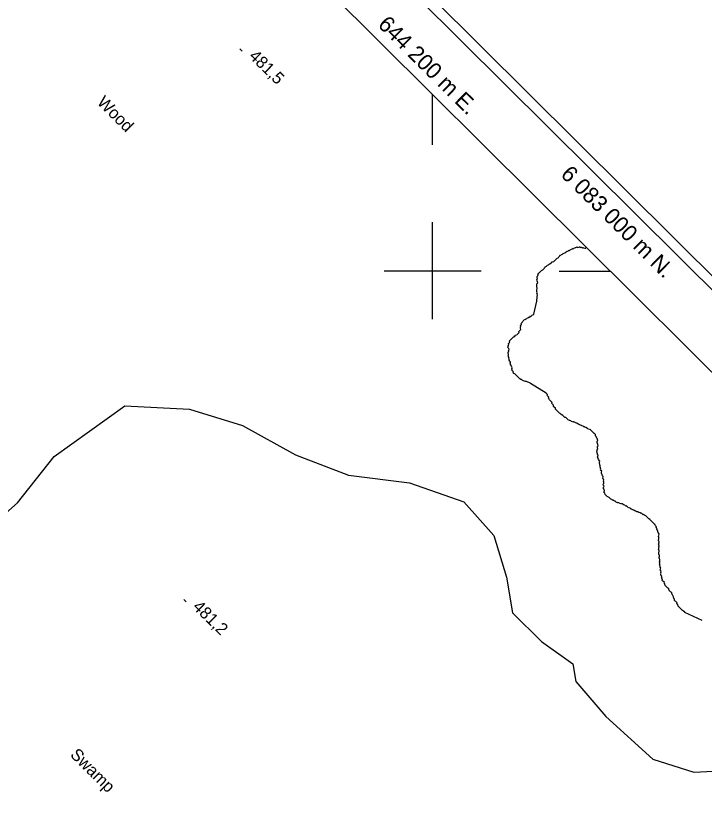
# Model space of a CAD drawing. Extents: x 642515 to 647219, y 6080136 to 6084356.
# Drawn here: x 644096.8 to 644267.5, y 6082865.3 to 6083063.3 of the extents above; entities that cross this region are included whole.
import ezdxf

# ---------------------------------------------------------------- set-up
doc = ezdxf.new("R2010")
doc.units = 0
for name, color, linetype in [('Level 2', 7, 'Continuous'), ('Level 3', 7, 'Continuous'), ('Level 44', 7, 'Continuous'), ('Level 60', 7, 'Continuous'), ('Level 61', 7, 'Continuous'), ('Level 7', 7, 'Continuous')]:
    doc.layers.add(name, color=color, linetype=linetype)

msp = doc.modelspace()

# ---------------------------------------------------------------- linework, layer by layer
at = {"layer": 'Level 2'}
for points in [[(644226.03, 6082997.61), (644226.02, 6082997.94), (644226.18, 6082998.11), (644226.08, 6082998.35), (644226.07, 6082998.68), (644226.23, 6082998.85), (644226.3, 6082998.93), (644226.13, 6082999.09), (644226.29, 6082999.26), (644226.52, 6082999.52), (644226.68, 6082999.69), (644226.76, 6082999.78), (644226.91, 6082999.95), (644227.07, 6083000.12), (644227.15, 6083000.21), (644227.47, 6083000.39), (644227.55, 6083000.48), (644227.7, 6083000.65), (644227.78, 6083000.73), (644227.86, 6083000.82), (644227.94, 6083000.91), (644228.01, 6083000.99), (644228.09, 6083001.08), (644228.41, 6083001.26), (644228.49, 6083001.34), (644228.64, 6083001.52), (644228.88, 6083001.61), (644229.04, 6083001.78), (644229.12, 6083001.87), (644229.28, 6083001.88), (644229.44, 6083002.05), (644229.52, 6083002.14), (644229.6, 6083002.06), (644229.83, 6083002.32), (644230.08, 6083002.41), (644230.24, 6083002.42), (644230.32, 6083002.51), (644230.39, 6083002.59), (644230.63, 6083002.85), (644230.78, 6083003.02), (644230.86, 6083003.11), (644231.02, 6083003.28), (644231.26, 6083003.37), (644231.34, 6083003.46), (644231.42, 6083003.55), (644231.57, 6083003.72), (644231.65, 6083003.8), (644231.73, 6083003.89), (644231.81, 6083003.98), (644231.89, 6083003.9), (644232.05, 6083004.07), (644232.12, 6083004.16), (644232.37, 6083004.25), (644232.44, 6083004.34), (644232.52, 6083004.42), (644232.76, 6083004.52), (644232.84, 6083004.6), (644232.93, 6083004.53), (644233.08, 6083004.7), (644233.16, 6083004.79), (644233.32, 6083004.79), (644233.48, 6083004.97), (644233.56, 6083004.89), (644233.72, 6083005.06), (644233.8, 6083005.15), (644234.12, 6083005.16), (644234.28, 6083005.34), (644234.6, 6083005.52), (644234.84, 6083005.61), (644234.92, 6083005.53), (644235.08, 6083005.7), (644235.16, 6083005.63), (644235.32, 6083005.8), (644235.41, 6083005.72), (644235.56, 6083005.89), (644235.8, 6083005.99), (644235.88, 6083006.07), (644235.97, 6083006), (644236.05, 6083005.92), (644236.29, 6083006.01), (644236.38, 6083005.94), (644236.53, 6083006.11), (644236.62, 6083006.03), (644236.7, 6083005.95), (644236.79, 6083005.87), (644237.03, 6083005.97), (644237.11, 6083005.89), (644237.2, 6083005.81), (644237.28, 6083005.74), (644237.44, 6083005.91), (644237.52, 6083005.83), (644237.93, 6083005.77), (644238.02, 6083005.69), (644238.18, 6083005.86), (644238.35, 6083005.87)], [(644221.95, 6082986.24), (644222.03, 6082986.33), (644221.93, 6082986.57), (644222.09, 6082986.74), (644222.17, 6082986.83), (644222, 6082986.98), (644222.15, 6082987.15), (644222.23, 6082987.24), (644222.31, 6082987.32), (644222.39, 6082987.41), (644222.54, 6082987.58), (644222.62, 6082987.67), (644222.78, 6082987.84), (644222.86, 6082987.93), (644222.93, 6082988.01), (644223.02, 6082987.94), (644223.17, 6082988.11), (644223.25, 6082988.19), (644223.34, 6082988.12), (644223.49, 6082988.29), (644223.57, 6082988.37), (644223.65, 6082988.46), (644223.73, 6082988.38), (644223.89, 6082988.55), (644223.97, 6082988.64), (644224.13, 6082988.65), (644224.21, 6082988.74), (644224.29, 6082988.66), (644224.45, 6082988.83), (644224.61, 6082988.84), (644224.77, 6082989.01), (644224.92, 6082989.18), (644225.01, 6082989.1), (644225.17, 6082989.28), (644225.24, 6082989.36), (644226, 6082992.6), (644225.99, 6082992.93), (644226.05, 6082993.34), (644226.03, 6082993.83), (644226.19, 6082994.01), (644226.02, 6082994.16), (644226.17, 6082994.33), (644226, 6082994.49), (644226.08, 6082994.74), (644225.98, 6082994.98), (644225.97, 6082995.31), (644226.11, 6082995.81), (644226.01, 6082996.21), (644226, 6082996.54), (644225.98, 6082996.87), (644226.22, 6082997.12), (644226.03, 6082997.61)], [(644218.91, 6082978.95), (644218.83, 6082979.03), (644218.98, 6082979.2), (644218.87, 6082979.93), (644219.03, 6082980.1), (644218.86, 6082980.26), (644219.01, 6082980.43), (644219.09, 6082980.52), (644219.08, 6082980.84), (644218.91, 6082981), (644218.74, 6082981.15), (644218.89, 6082981.33), (644218.97, 6082981.41), (644218.88, 6082981.65), (644219.03, 6082981.82), (644218.94, 6082982.07), (644219.1, 6082982.24), (644219.18, 6082982.32), (644219.33, 6082982.5), (644219.16, 6082982.65), (644219.32, 6082982.82), (644219.4, 6082982.91), (644219.47, 6082983), (644219.55, 6082983.08), (644219.63, 6082983.17), (644219.71, 6082983.25), (644219.86, 6082983.43), (644220.02, 6082983.6), (644220.1, 6082983.68), (644220.34, 6082983.78), (644220.49, 6082983.95), (644220.57, 6082984.04), (644220.66, 6082983.96), (644220.81, 6082984.13), (644220.89, 6082984.22), (644220.98, 6082984.14), (644221.13, 6082984.31), (644221.21, 6082984.4), (644221.29, 6082984.48), (644221.37, 6082984.57), (644221.44, 6082984.66), (644221.52, 6082984.74), (644221.6, 6082984.83), (644221.43, 6082984.98), (644221.59, 6082985.15), (644221.74, 6082985.33), (644221.9, 6082985.5), (644221.98, 6082985.59), (644221.96, 6082985.91), (644221.95, 6082986.24)], [(644228.45, 6082969.6), (644228.37, 6082969.68), (644228.28, 6082969.75), (644224.43, 6082972.18), (644224.34, 6082972.26), (644224.26, 6082972.33), (644224.01, 6082972.4), (644223.76, 6082972.47), (644223.43, 6082972.62), (644223.18, 6082972.69), (644222.93, 6082972.76), (644222.68, 6082972.83), (644222.35, 6082972.97), (644222.18, 6082973.13), (644222.02, 6082973.12), (644221.76, 6082973.35), (644221.68, 6082973.43), (644221.59, 6082973.51), (644221.51, 6082973.59), (644221.34, 6082973.74), (644221.17, 6082973.9), (644221, 6082974.05), (644220.83, 6082974.21), (644220.66, 6082974.36), (644220.49, 6082974.52), (644220.32, 6082974.67), (644220.15, 6082974.83), (644220.07, 6082974.91), (644220.22, 6082975.08), (644219.97, 6082975.31), (644219.8, 6082975.47), (644219.87, 6082975.72), (644219.78, 6082975.79), (644219.85, 6082976.04), (644219.76, 6082976.29), (644219.68, 6082976.36), (644219.58, 6082976.77), (644219.41, 6082976.92), (644219.48, 6082977.17), (644219.39, 6082977.25), (644219.46, 6082977.5), (644219.38, 6082977.58), (644219.21, 6082977.73), (644219.12, 6082977.81), (644219.2, 6082978.06), (644219.11, 6082978.14), (644219.03, 6082978.22), (644218.94, 6082978.29), (644219.1, 6082978.47), (644218.93, 6082978.62), (644219.08, 6082978.79), (644218.91, 6082978.95)], [(644234.12, 6082963.01), (644233.95, 6082963.16), (644233.87, 6082963.07), (644233.7, 6082963.23), (644233.62, 6082963.31), (644233.45, 6082963.46), (644233.19, 6082963.7), (644232.95, 6082963.76), (644232.86, 6082963.84), (644232.78, 6082963.92), (644232.61, 6082964.07), (644232.44, 6082964.23), (644232.02, 6082964.45), (644231.85, 6082964.61), (644231.76, 6082964.69), (644231.59, 6082964.84), (644231.51, 6082964.92), (644231.34, 6082965.08), (644231.17, 6082965.23), (644231.08, 6082965.31), (644230.92, 6082965.46), (644230.83, 6082965.54), (644230.66, 6082965.7), (644230.58, 6082965.77), (644230.65, 6082966.02), (644230.31, 6082966.33), (644230.14, 6082966.49), (644230.12, 6082966.82), (644230.04, 6082966.89), (644229.87, 6082967.05), (644229.78, 6082967.13), (644229.61, 6082967.28), (644229.77, 6082967.45), (644229.6, 6082967.61), (644229.51, 6082967.69), (644229.43, 6082967.76), (644229.34, 6082967.84), (644229.26, 6082967.92), (644229.17, 6082968), (644229.09, 6082968.07), (644228.99, 6082968.48), (644228.91, 6082968.56), (644228.98, 6082968.81), (644228.89, 6082968.88), (644228.81, 6082968.96), (644228.72, 6082969.04), (644228.55, 6082969.19), (644228.47, 6082969.27), (644228.62, 6082969.44), (644228.45, 6082969.6)], [(644240.97, 6082955.49), (644240.95, 6082955.82), (644241.11, 6082955.99), (644241.02, 6082956.23), (644241, 6082956.56), (644241.16, 6082956.73), (644241.15, 6082957.06), (644240.96, 6082957.54), (644240.95, 6082957.87), (644241.1, 6082958.04), (644240.92, 6082958.52), (644240.84, 6082958.6), (644240.74, 6082959), (644240.57, 6082959.16), (644240.55, 6082959.48), (644240.38, 6082959.64), (644240.3, 6082959.72), (644240.21, 6082959.79), (644240.13, 6082959.87), (644239.87, 6082960.1), (644239.79, 6082960.18), (644239.7, 6082960.26), (644239.54, 6082960.42), (644239.45, 6082960.49), (644239.37, 6082960.57), (644239.11, 6082960.8), (644239.03, 6082960.72), (644238.62, 6082960.94), (644238.53, 6082961.02), (644238.11, 6082961.24), (644237.86, 6082961.31), (644237.78, 6082961.39), (644237.62, 6082961.38), (644237.45, 6082961.54), (644237.11, 6082961.68), (644237.03, 6082961.76), (644236.78, 6082961.83), (644236.53, 6082961.9), (644236.36, 6082962.06), (644236.28, 6082962.13), (644236.2, 6082962.05), (644236.03, 6082962.2), (644235.95, 6082962.28), (644235.61, 6082962.43), (644235.53, 6082962.5), (644235.2, 6082962.65), (644235.12, 6082962.56), (644234.95, 6082962.72), (644234.87, 6082962.63), (644234.62, 6082962.7), (644234.45, 6082962.86), (644234.12, 6082963.01)], [(644243.41, 6082944.14), (644243.24, 6082944.3), (644243.15, 6082944.38), (644243.07, 6082944.45), (644242.98, 6082944.53), (644242.9, 6082944.61), (644242.88, 6082944.94), (644242.72, 6082945.09), (644242.63, 6082945.17), (644242.7, 6082945.42), (644242.78, 6082945.5), (644242.68, 6082945.91), (644242.51, 6082946.06), (644242.5, 6082946.39), (644242.57, 6082946.64), (644242.65, 6082946.73), (644242.48, 6082946.88), (644242.46, 6082947.21), (644242.62, 6082947.38), (644242.6, 6082947.71), (644242.43, 6082947.86), (644242.59, 6082948.03), (644242.42, 6082948.19), (644242.58, 6082948.36), (644242.41, 6082948.52), (644242.32, 6082948.59), (644242.46, 6082949.09), (644242.29, 6082949.25), (644242.11, 6082949.73), (644242.03, 6082949.81), (644242.01, 6082950.14), (644241.93, 6082950.21), (644242.08, 6082950.38), (644241.74, 6082950.69), (644241.9, 6082950.87), (644241.71, 6082951.51), (644241.69, 6082951.84), (644241.61, 6082951.92), (644241.5, 6082952.65), (644241.57, 6082952.9), (644241.31, 6082953.29), (644241.12, 6082953.78), (644241.04, 6082953.85), (644241.18, 6082954.35), (644241.01, 6082954.51), (644241, 6082954.84), (644240.83, 6082954.99), (644240.98, 6082955.16), (644240.81, 6082955.32), (644240.97, 6082955.49)], [(644251.57, 6082940.14), (644251.49, 6082940.06), (644251.25, 6082940.12), (644251.08, 6082940.28), (644250.83, 6082940.35), (644250.74, 6082940.43), (644250.67, 6082940.34), (644250.5, 6082940.5), (644250.41, 6082940.57), (644250.25, 6082940.56), (644250.08, 6082940.72), (644249.99, 6082940.8), (644249.92, 6082940.71), (644249.66, 6082940.94), (644249.58, 6082941.02), (644249.41, 6082941.01), (644249.33, 6082941.09), (644249.24, 6082941.17), (644249.16, 6082941.25), (644248.91, 6082941.32), (644248.83, 6082941.39), (644248.75, 6082941.31), (644248.49, 6082941.54), (644248.32, 6082941.69), (644248.24, 6082941.77), (644248.08, 6082941.76), (644247.91, 6082941.92), (644247.82, 6082942), (644247.74, 6082942.07), (644247.66, 6082941.99), (644247.16, 6082942.29), (644246.99, 6082942.28), (644246.91, 6082942.36), (644246.83, 6082942.27), (644246.66, 6082942.43), (644246.41, 6082942.5), (644246.33, 6082942.57), (644246.08, 6082942.64), (644246, 6082942.56), (644245.83, 6082942.71), (644245.76, 6082942.63), (644245.42, 6082942.94), (644245.33, 6082943.01), (644245.25, 6082942.93), (644245, 6082943.16), (644244.91, 6082943.24), (644244.75, 6082943.23), (644244.58, 6082943.39), (644244.33, 6082943.45), (644244, 6082943.76), (644243.91, 6082943.84), (644243.41, 6082944.14)], [(644256.36, 6082932.94), (644256.19, 6082933.09), (644256.25, 6082933.67), (644256.24, 6082933.83), (644256.24, 6082933.99), (644256.15, 6082934.23), (644256.22, 6082934.48), (644256.13, 6082934.56), (644256.29, 6082934.73), (644256.19, 6082935.14), (644256.02, 6082935.29), (644256, 6082935.62), (644255.84, 6082935.77), (644255.75, 6082935.85), (644255.82, 6082936.1), (644255.65, 6082936.26), (644255.57, 6082936.33), (644255.64, 6082936.58), (644255.55, 6082936.66), (644255.38, 6082936.82), (644255.37, 6082937.14), (644255.2, 6082937.3), (644255.12, 6082937.38), (644255.03, 6082937.45), (644254.95, 6082937.53), (644254.86, 6082937.61), (644254.69, 6082937.76), (644254.44, 6082938), (644254.18, 6082938.23), (644254.01, 6082938.38), (644253.76, 6082938.62), (644253.67, 6082938.69), (644253.59, 6082938.77), (644253.42, 6082938.93), (644253.33, 6082939), (644253.25, 6082939.08), (644253.16, 6082939.16), (644252.99, 6082939.31), (644252.82, 6082939.47), (644252.75, 6082939.38), (644252.49, 6082939.62), (644252.41, 6082939.69), (644252.33, 6082939.61), (644252.16, 6082939.76), (644252.07, 6082939.84), (644251.99, 6082939.92), (644251.9, 6082939.99), (644251.83, 6082939.91), (644251.66, 6082940.06), (644251.57, 6082940.14)], [(644257.44, 6082923), (644257.27, 6082923.16), (644257.18, 6082923.23), (644257.1, 6082923.31), (644257.01, 6082923.39), (644257.17, 6082923.56), (644257, 6082923.72), (644256.91, 6082923.79), (644257.07, 6082923.96), (644256.9, 6082924.12), (644256.97, 6082924.37), (644256.8, 6082924.52), (644256.72, 6082924.6), (644256.7, 6082924.93), (644256.86, 6082925.1), (644256.77, 6082925.34), (644256.68, 6082925.42), (644256.84, 6082925.59), (644256.67, 6082925.74), (644256.58, 6082925.82), (644256.65, 6082926.07), (644256.57, 6082926.15), (644256.72, 6082926.32), (644256.55, 6082926.48), (644256.63, 6082926.73), (644256.46, 6082926.88), (644256.61, 6082927.05), (644256.44, 6082927.21), (644256.6, 6082927.38), (644256.43, 6082927.53), (644256.58, 6082927.71), (644256.41, 6082927.86), (644256.41, 6082928.02), (644256.49, 6082928.11), (644256.47, 6082928.44), (644256.37, 6082928.84), (644256.28, 6082929.08), (644256.44, 6082929.25), (644256.42, 6082929.58), (644256.25, 6082929.74), (644256.24, 6082930.06), (644256.3, 6082930.64), (644256.2, 6082931.04), (644256.28, 6082931.13), (644256.26, 6082931.46), (644256.34, 6082931.54), (644256.17, 6082931.7), (644256.33, 6082931.87), (644256.14, 6082932.35), (644256.3, 6082932.52), (644256.21, 6082932.76), (644256.36, 6082932.94)], [(644266.98, 6082913.37), (644262.73, 6082915.33), (644262.65, 6082915.41), (644262.39, 6082915.64), (644262.14, 6082915.88), (644261.97, 6082916.03), (644261.89, 6082916.11), (644261.8, 6082916.19), (644261.72, 6082916.26), (644261.55, 6082916.42), (644261.46, 6082916.5), (644261.38, 6082916.57), (644261.21, 6082916.73), (644261.04, 6082916.88), (644260.94, 6082917.29), (644260.77, 6082917.44), (644260.6, 6082917.6), (644260.76, 6082917.77), (644260.59, 6082917.92), (644260.5, 6082918), (644260.42, 6082918.08), (644260.33, 6082918.16), (644260.25, 6082918.23), (644260.16, 6082918.31), (644260.15, 6082918.64), (644260.06, 6082918.72), (644259.98, 6082918.79), (644259.88, 6082919.2), (644259.61, 6082919.76), (644259.53, 6082919.83), (644259.43, 6082920.24), (644259.26, 6082920.39), (644259.17, 6082920.47), (644259.09, 6082920.55), (644259, 6082920.63), (644258.92, 6082920.7), (644258.83, 6082920.78), (644258.74, 6082921.18), (644258.48, 6082921.42), (644258.4, 6082921.49), (644258.31, 6082921.57), (644258.23, 6082921.65), (644258.14, 6082921.73), (644257.89, 6082921.96), (644257.8, 6082922.04), (644257.7, 6082922.44), (644257.62, 6082922.52), (644257.45, 6082922.67), (644257.61, 6082922.85), (644257.44, 6082923)]]:
    msp.add_lwpolyline(points, dxfattribs=at)
at = {"layer": 'Level 3'}
for p, q in [((644152.37, 6083055.2), (644152.94, 6083054.64)), ((644138.42, 6082918.58), (644138.99, 6082918.02))]:
    msp.add_line(p, q, dxfattribs=at)
at = {"layer": 'Level 60'}
for p, q in [((644200.09, 6083031.34), (644200.09, 6083043.95)), ((644231.49, 6083000), (644244.18, 6083000))]:
    msp.add_line(p, q, dxfattribs=at)
for points in [[(643756.15, 6083509.1), (645893.11, 6081385.05), (644652.25, 6080135.58), (642514.75, 6082260.08)], [(642518.29, 6082260.09), (643756.16, 6083505.56), (645889.57, 6081385.04), (644651.74, 6080139.63)], [(643756.23, 6083485.06), (645517.55, 6081734.46), (644300.6, 6080509.08), (642538.79, 6082260.16)]]:
    msp.add_lwpolyline(points, close=True, dxfattribs=at)
at = {"layer": 'Level 61'}
for p, q in [((644200, 6083012.16), (644200, 6082988.16)), ((644212.16, 6083000), (644188.16, 6083000))]:
    msp.add_line(p, q, dxfattribs=at)
at = {"layer": 'Level 7'}
msp.add_lwpolyline([(644087.06, 6082933.6), (644097.23, 6082942.52), (644106.28, 6082954.02), (644123.78, 6082966.61), (644139.85, 6082965.79), (644152.98, 6082961.7), (644166.11, 6082954.47), (644179.29, 6082949.39), (644194.42, 6082947.54), (644207.9, 6082942.81), (644215.36, 6082934.47), (644218.5, 6082924.11), (644219.93, 6082915.3), (644227.16, 6082908.11), (644234.95, 6082902.6), (644235.67, 6082898.2), (644243.13, 6082889.54), (644254.78, 6082878.97), (644264.9, 6082875.72), (644282.82, 6082876.64), (644304.97, 6082874.66), (644322.31, 6082870.79), (644332.71, 6082865.42), (644348.11, 6082864.24)], dxfattribs=at)

# ---------------------------------------------------------------- texts
at = {"layer": 'Level 3'}
for s, p in [('481,5', (644154.4, 6083053.15)), ('481,2', (644140.45, 6082916.53))]:
    msp.add_text(s, height=3, rotation=315.59, dxfattribs=at).set_placement(p)
at = {"layer": 'Level 44'}
msp.add_text('Wood', height=3, rotation=315.1749, dxfattribs=at).set_placement((644116.74, 6083041.7))
at = {"layer": 'Level 61'}
for s, p in [('644 200 m E.', (644186.34, 6083060.95)), ('6 083 000 m N.', (644231.67, 6083023.79))]:
    msp.add_text(s, height=4, rotation=315.175, dxfattribs=at).set_placement(p)
at = {"layer": 'Level 7'}
msp.add_text('Swamp', height=3, rotation=315.1749, dxfattribs=at).set_placement((644110.08, 6082879.85))

doc.saveas('drawing.dxf')
